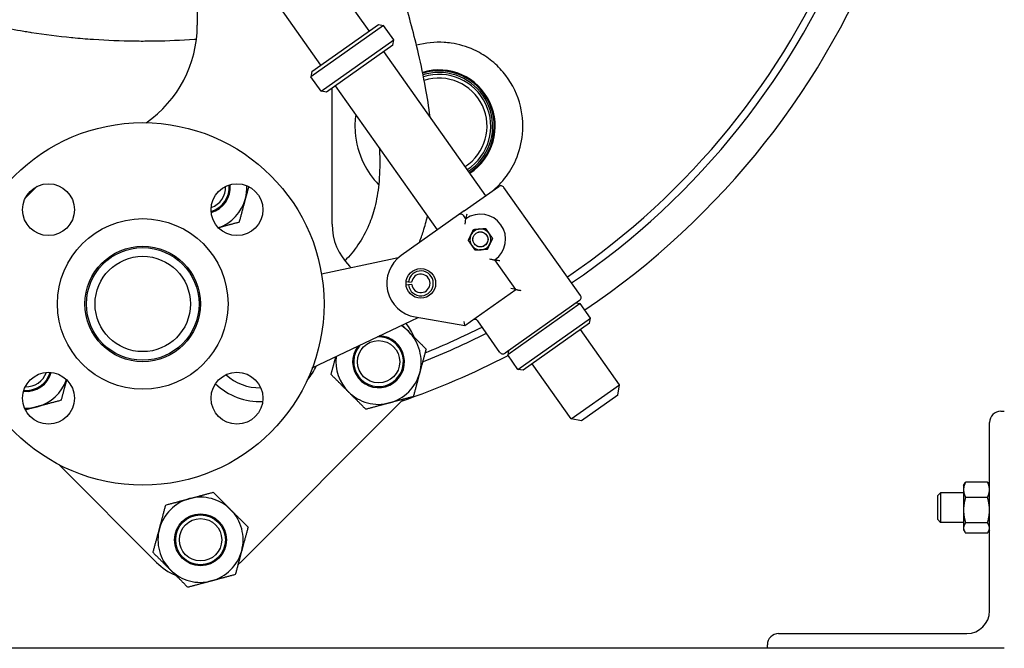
# Model space of a CAD drawing. Header units: inches. Extents: x 18 to 846, y -67 to 561.
# Tile 536 of 656: x 729 to 745, y 89 to 100. Entities that reach past the tile are written whole.
import ezdxf

# ---------------------------------------------------------------- set-up
doc = ezdxf.new("R2010")
doc.units = ezdxf.units.IN
doc.header["$LTSCALE"] = 24
doc.header["$MEASUREMENT"] = 0
doc.layers.add('Visible (ANSI)', color=7, linetype='Continuous', lineweight=30)

msp = doc.modelspace()

# ---------------------------------------------------------------- linework, layer by layer
at = {"layer": 'Visible (ANSI)'}
for p, q in [((731.50193, 100.96705), (731.50193, 99.43626)), ((734.40501, 99.33757), (733.72629, 100.29672)), ((733.58872, 98.75993), (732.91, 99.71908)), ((734.64519, 99.43096), (733.42075, 98.56451)), ((733.43566, 98.65163), (734.55807, 99.44587)), ((734.55807, 99.44587), (734.64519, 99.43096)), ((734.81848, 99.18607), (734.64519, 99.43096)), ((733.59404, 98.31962), (734.81848, 99.18607)), ((734.80356, 99.09895), (733.68116, 98.3047)), ((734.80356, 99.09895), (734.81848, 99.18607)), ((736.37193, 96.55798), (734.65051, 98.99064)), ((733.43566, 98.65163), (733.42075, 98.56451)), ((733.59404, 98.31962), (733.42075, 98.56451)), ((735.55563, 95.98034), (733.83421, 98.41301)), ((733.68116, 98.3047), (733.59404, 98.31962)), ((733.77693, 96.07796), (733.77693, 98.37247)), ((736.00767, 96.30022), (736.59171, 96.7135)), ((737.96985, 94.87417), (736.67884, 96.69859)), ((736.00767, 96.30022), (735.91276, 96.23306)), ((735.91276, 96.23306), (734.94341, 95.54712)), ((736.03598, 96.16712), (735.99988, 96.21814)), ((734.76133, 95.47945), (733.59941, 95.23201)), ((734.89367, 95.50763), (734.76133, 95.47945)), ((736.87933, 94.97533), (736.52697, 95.47327)), ((734.1017, 95.33898), (734.06982, 95.37085)), ((735.02734, 95.10759), (735.06709, 95.10281)), ((735.06709, 95.10281), (735.12066, 95.09637)), ((735.0674, 95.05019), (735.02771, 95.04493)), ((735.1209, 95.05727), (735.0674, 95.05019)), ((736.01963, 94.36698), (736.87933, 94.97533)), ((736.87933, 94.97533), (736.79221, 94.99025)), ((736.87935, 94.9753), (736.87933, 94.97533)), ((737.95493, 94.78705), (736.69906, 93.89836)), ((737.90054, 94.74856), (737.96658, 94.73725)), ((737.96658, 94.73725), (736.74214, 93.8708)), ((738.13987, 94.49236), (737.96658, 94.73725)), ((733.44366, 93.64978), (735.11244, 94.44594)), ((735.11244, 94.44594), (735.23022, 94.50213)), ((735.17851, 94.511), (736.01963, 94.36698)), ((736.01963, 94.36698), (736.00466, 94.43296)), ((736.61194, 93.91327), (736.23648, 94.44387)), ((736.91543, 93.62591), (738.13987, 94.49236)), ((738.12496, 94.40524), (738.13987, 94.49236)), ((738.12496, 94.40524), (737.00255, 93.611)), ((738.6304, 93.36636), (737.9719, 94.29694)), ((736.75344, 93.93684), (736.74214, 93.8708)), ((736.91543, 93.62591), (736.74214, 93.8708)), ((737.00255, 93.611), (736.91543, 93.62591)), ((737.81411, 92.78873), (737.1556, 93.7193)), ((737.81411, 92.78873), (738.6304, 93.36636)), ((738.60057, 93.19212), (738.6304, 93.36636)), ((738.60057, 93.19212), (737.98835, 92.75889)), ((732.22836, 90.36752), (734.94365, 93.08281)), ((737.98835, 92.75889), (737.81411, 92.78873)), ((745.0658, 92.91786), (745.1258, 92.91786)), ((744.8758, 89.54786), (744.8758, 92.72786)), ((729.16305, 92.01862), (730.81415, 90.36752)), ((744.4378, 91.66786), (744.45751, 91.702)), ((744.4378, 91.66786), (744.4378, 91.59459)), ((744.4378, 91.59459), (744.4378, 91.25088)), ((744.84231, 91.72315), (744.4713, 91.72315)), ((744.8758, 91.66786), (744.8561, 91.702)), ((744.0008, 91.49568), (744.04658, 91.54286)), ((744.0008, 91.09005), (744.0008, 91.49568)), ((744.04658, 91.54286), (744.04658, 91.04286)), ((744.4378, 91.54286), (744.04658, 91.54286)), ((744.84231, 91.46602), (744.4713, 91.46602)), ((744.4378, 91.25088), (744.4378, 90.94915)), ((744.0008, 91.09005), (744.04658, 91.04286)), ((744.4378, 91.04286), (744.04658, 91.04286)), ((744.4378, 90.94915), (744.4378, 90.91786)), ((744.84231, 91.03573), (744.4713, 91.03573)), ((744.4378, 90.91786), (744.45751, 90.88373)), ((744.84231, 90.86257), (744.4713, 90.86257)), ((744.8758, 90.91786), (744.8561, 90.88373)), ((741.3158, 89.16786), (744.4958, 89.16786)), ((741.1258, 88.91786), (741.1258, 88.97786)), ((741.1258, 88.91786), (679.0808, 88.91786)), ((745.1258, 88.91786), (741.1258, 88.91786))]:
    msp.add_line(p, q, dxfattribs=at)
for centre, radius in [((730.5808, 94.73036), 3.06), ((728.98981, 96.32135), 0.4375), ((732.17179, 96.32135), 0.4375), ((730.5808, 94.73036), 1.44), ((736.28148, 95.8202), 0.12795), ((736.28148, 95.8202), 0.12575), ((730.5808, 94.73036), 0.975), ((730.5808, 94.73036), 0.95), ((730.5808, 94.73036), 0.805), ((735.27555, 95.07775), 0.25), ((734.56182, 93.75456), 0.3575), ((728.98981, 93.13937), 0.4375), ((732.17179, 93.13937), 0.4375), ((731.55661, 90.74935), 0.43764), ((731.55661, 90.74935), 0.42), ((731.55661, 90.74935), 0.3575)]:
    msp.add_circle(centre, radius, dxfattribs=at)
for centre, radius, start, end in [((730.5808, 105.73036), 12.75, 304.209033, 76.391039), ((730.5808, 105.73036), 12.875, 304.219473, 338.694553), ((730.5808, 105.73036), 13.375, 303.909005, 339.527547), ((729.50193, 99.43626), 2, 304.592698, 0), ((735.5808, 97.73036), 0.95, 303.38893, 106.860064), ((735.5808, 97.73036), 0.93437, 303.357224, 106.948168), ((735.5808, 97.73036), 0.9075, 90, 107.109981), ((735.5808, 97.73036), 0.875, 303.226406, 107.324597), ((735.5808, 97.73036), 0.9075, 303.300133, 90), ((735.5808, 97.73036), 0.8125, 303.068033, 107.80486), ((731.62025, 96.69612), 0.43764, 285.449377, 6.159412), ((731.52394, 93.78723), 4, 132.959797, 137.040203), ((731.62025, 96.69612), 0.42, 285.893541, 5.715249), ((731.62025, 96.69612), 0.3575, 288.860153, 2.748636), ((731.62025, 96.69612), 0.719, 345, 2.365047), ((736.62782, 96.66249), 0.0625, 35.284259, 125.284259), ((731.62025, 96.69612), 0.719, 289.243742, 345), ((735.94886, 96.18204), 0.0625, 35.284259, 125.284259), ((736.28148, 95.8202), 0.425, 305.284259, 125.284259), ((734.77693, 96.07796), 1, 180, 225), ((736.28148, 95.8202), 0.17717, 94.637615, 154.637615), ((736.28148, 95.8202), 0.17717, 34.637615, 94.637615), ((736.28148, 95.8202), 0.17717, 334.637615, 34.637615), ((736.28148, 95.8202), 0.17717, 154.637615, 214.637615), ((736.28148, 95.8202), 0.17717, 214.637615, 274.637615), ((736.28148, 95.8202), 0.17717, 274.637615, 334.637615), ((735.27555, 95.07775), 0.575, 125.284259, 260.284259), ((735.27555, 95.07775), 0.20996, 187.543354, 173.143344), ((735.27555, 95.07775), 0.156, 187.543354, 173.143344), ((737.91883, 94.83806), 0.0625, 305.284259, 35.284259), ((736.18546, 94.40776), 0.0625, 35.284259, 125.284259), ((734.56182, 93.75456), 0.719, 45, 58.061235), ((734.23655, 93.78991), 1, 22.518043, 37.91739), ((734.56182, 93.75456), 0.719, 345, 45), ((730.5808, 105.73036), 12.75, 291.948178, 296.701621), ((734.56182, 93.75456), 0.43764, 143.366795, 87.643937), ((734.56182, 93.75456), 0.42, 138.401275, 92.609457), ((730.5808, 105.73036), 12.875, 291.530926, 296.785567), ((734.56182, 93.75456), 0.719, 172.949496, 225), ((730.5808, 105.73036), 13.375, 289.066187, 297.459138), ((736.66296, 93.94938), 0.0625, 215.284259, 305.284259), ((732.55335, 94.15295), 1.07, 318.934698, 333.995965), ((728.61505, 93.69092), 0.43764, 263.840588, 344.550623), ((728.61505, 93.69092), 0.42, 264.284751, 344.106459), ((728.61505, 93.69092), 0.3575, 267.251364, 341.139847), ((728.61505, 93.69092), 0.719, 285, 340.756258), ((732.55335, 94.15295), 0.8375, 227.453176, 271.290223), ((734.56182, 93.75456), 0.719, 285, 345), ((732.55335, 94.15295), 1.07, 225.933116, 272.810282), ((734.56182, 93.75456), 0.719, 225, 285), ((734.23655, 93.78991), 1, 315, 318.140082), ((728.61505, 93.69092), 0.719, 267.634953, 285), ((745.0658, 92.72786), 0.19, 90, 180), ((731.55661, 90.74935), 0.719, 105, 165), ((731.55661, 90.74935), 0.719, 45, 105), ((731.55661, 90.74935), 0.719, 345, 45), ((731.55661, 90.74935), 0.719, 165, 225), ((731.55661, 90.74935), 0.719, 285, 345), ((731.52126, 91.07462), 1, 225, 247.481957), ((731.52126, 91.07462), 1, 311.859918, 315), ((731.55661, 90.74935), 0.719, 225, 285), ((744.4958, 89.54786), 0.38, 270, 0), ((741.3158, 88.97786), 0.19, 90, 180)]:
    msp.add_arc(centre, radius, start, end, dxfattribs=at)
for points, knots in [([(731.48753, 99.19675), (731.48191, 99.19633), (731.47628, 99.19591), (731.47065, 99.1955), (731.4656, 99.19513), (731.46055, 99.19477), (731.4555, 99.1944), (731.23165, 99.17833), (731.00743, 99.16846), (730.78342, 99.16475), (730.78239, 99.16473), (730.78136, 99.16471), (730.78033, 99.16469), (730.69389, 99.16328), (730.60748, 99.16279), (730.5211, 99.16321), (730.49455, 99.16334), (730.468, 99.16356), (730.44143, 99.16386), (730.4407, 99.16387), (730.43997, 99.16388), (730.43924, 99.16389), (730.20995, 99.16654), (729.98021, 99.17565), (729.75084, 99.19127), (729.74636, 99.19158), (729.74188, 99.19189), (729.73741, 99.1922), (729.62484, 99.19999), (729.51237, 99.20935), (729.40009, 99.22027), (729.39361, 99.2209), (729.38713, 99.22153), (729.38065, 99.22217), (729.15397, 99.24459), (728.92813, 99.27339), (728.70367, 99.30853), (728.69317, 99.31017), (728.68267, 99.31183), (728.67217, 99.3135), (728.6383, 99.3189), (728.60447, 99.32444), (728.57067, 99.33012), (728.49982, 99.34203), (728.42901, 99.3546), (728.35827, 99.36782), (728.34597, 99.37012), (728.33366, 99.37244), (728.32136, 99.37478), (728.10534, 99.41587), (727.89002, 99.46308), (727.67623, 99.51642), (727.66042, 99.52037), (727.64461, 99.52435), (727.62882, 99.52836), (727.56151, 99.54545), (727.49436, 99.56316), (727.4274, 99.58147), (727.39838, 99.5894), (727.36939, 99.59745), (727.34044, 99.60561), (727.32294, 99.61055), (727.30545, 99.61552), (727.28799, 99.62054), (727.08385, 99.67915), (726.88164, 99.74342), (726.68196, 99.81326), (726.67821, 99.81457), (726.67446, 99.81589), (726.67072, 99.8172), (726.65361, 99.8232), (726.63652, 99.82925), (726.61943, 99.83534), (726.53259, 99.86631), (726.44599, 99.89842), (726.35971, 99.93169), (726.33731, 99.94032), (726.31494, 99.94903), (726.29259, 99.95782), (726.23215, 99.98158), (726.17189, 100.00591), (726.11182, 100.0308), (726.09955, 100.03589), (726.08729, 100.041), (726.07504, 100.04613), (725.94968, 100.09863), (725.82522, 100.15358), (725.70194, 100.21095), (725.67705, 100.22253), (725.65221, 100.23421), (725.62742, 100.24599), (725.5407, 100.28719), (725.45458, 100.32958), (725.36917, 100.37316), (725.34313, 100.38644), (725.31715, 100.39984), (725.29124, 100.41334), (725.21868, 100.45116), (725.14666, 100.48983), (725.07521, 100.52933), (725.02832, 100.55526), (724.98168, 100.58154), (724.93531, 100.60818), (724.86623, 100.64787), (724.79747, 100.68849), (724.72912, 100.73005), (724.70076, 100.74729), (724.67246, 100.76469), (724.64424, 100.78226), (724.56935, 100.82886), (724.49499, 100.87658), (724.42124, 100.92541), (724.39224, 100.94461), (724.36335, 100.96397), (724.33455, 100.98351), (724.25623, 101.03664), (724.17866, 101.09102), (724.10194, 101.14662), (724.01117, 101.21241), (723.92159, 101.27991), (723.83338, 101.34905), (723.80398, 101.37209), (723.77474, 101.39532), (723.74566, 101.41873), (723.68139, 101.47045), (723.6179, 101.52305), (723.5553, 101.57645), (723.52587, 101.60155), (723.49664, 101.62684), (723.46761, 101.6523), (723.45674, 101.66183), (723.4459, 101.67138), (723.43509, 101.68096), (723.43155, 101.6841), (723.42801, 101.68724), (723.42447, 101.69039), (723.38007, 101.72986), (723.33598, 101.76991), (723.29223, 101.81051), (723.20443, 101.89201), (723.11802, 101.97576), (723.03333, 102.06162), (723.00443, 102.09092), (722.97574, 102.12046), (722.94726, 102.15024), (722.89379, 102.20615), (722.84107, 102.26291), (722.78917, 102.32048), (722.77779, 102.33311), (722.76644, 102.34578), (722.75514, 102.35849), (722.73873, 102.37694), (722.7224, 102.39547), (722.70615, 102.41408), (722.61509, 102.51844), (722.52679, 102.6253), (722.44163, 102.73438), (722.41575, 102.76753), (722.39016, 102.80089), (722.36486, 102.83445), (722.35303, 102.85015), (722.34127, 102.86589), (722.32957, 102.88167), (722.30444, 102.91557), (722.27963, 102.94966), (722.25513, 102.98393), (722.23081, 103.01794), (722.20681, 103.05214), (722.18313, 103.08651), (722.16108, 103.11851), (722.13924, 103.15077), (722.11761, 103.18327), (722.09412, 103.21857), (722.0709, 103.25416), (722.04794, 103.29004), (722.03764, 103.30615), (722.02739, 103.32231), (722.0172, 103.33853), (721.99474, 103.37427), (721.97255, 103.41029), (721.95067, 103.44655), (721.93386, 103.47441), (721.91723, 103.50241), (721.90078, 103.53054), (721.87616, 103.57266), (721.85196, 103.61508), (721.8282, 103.6578), (721.80822, 103.6937), (721.78855, 103.72981), (721.76921, 103.76611), (721.75948, 103.78436), (721.74984, 103.80266), (721.74027, 103.821), (721.7216, 103.85683), (721.70323, 103.89283), (721.68519, 103.92901), (721.66469, 103.97011), (721.64462, 104.01143), (721.62497, 104.05295), (721.6092, 104.08627), (721.59371, 104.11972), (721.57849, 104.15329), (721.56235, 104.18893), (721.54652, 104.22472), (721.53101, 104.26063), (721.52214, 104.28117), (721.51338, 104.30176), (721.50472, 104.32238), (721.48983, 104.35786), (721.47526, 104.39345), (721.46101, 104.42916), (721.42974, 104.50752), (721.40003, 104.58641), (721.37192, 104.66574), (721.3595, 104.7008), (721.34739, 104.73594), (721.33559, 104.77116), (721.33371, 104.77678), (721.33184, 104.7824), (721.32997, 104.78802), (721.32429, 104.80515), (721.31867, 104.82232), (721.31312, 104.83954), (721.30191, 104.87431), (721.29097, 104.90928), (721.28031, 104.94442), (721.25531, 105.02686), (721.23184, 105.1103), (721.21001, 105.19464), (721.2068, 105.20704), (721.20363, 105.21947), (721.20049, 105.23191), (721.19521, 105.25285), (721.19003, 105.27384), (721.18495, 105.29488), (721.17846, 105.3218), (721.17214, 105.3488), (721.166, 105.37585), (721.15875, 105.40777), (721.15175, 105.43977), (721.145, 105.47184), (721.11336, 105.62212), (721.08725, 105.77393), (721.06691, 105.92655), (721.06329, 105.9537), (721.05986, 105.98087), (721.0566, 106.00806), (721.03026, 106.22827), (721.01598, 106.44987), (721.0138, 106.67057), (721.01361, 106.69051), (721.01351, 106.71044), (721.01351, 106.73036)], [0.445925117, 0.445925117, 0.445925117, 0.445925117, 0.446243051, 0.446243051, 0.446243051, 0.446528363, 0.446528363, 0.446528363, 0.459174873, 0.459174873, 0.459174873, 0.459233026, 0.459233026, 0.459233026, 0.464113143, 0.464113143, 0.464113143, 0.465613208, 0.465613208, 0.465613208, 0.465654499, 0.465654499, 0.465654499, 0.478602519, 0.478602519, 0.478602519, 0.478855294, 0.478855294, 0.478855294, 0.485209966, 0.485209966, 0.485209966, 0.485576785, 0.485576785, 0.485576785, 0.498408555, 0.498408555, 0.498408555, 0.499008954, 0.499008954, 0.499008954, 0.50094645, 0.50094645, 0.50094645, 0.505007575, 0.505007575, 0.505007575, 0.505714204, 0.505714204, 0.505714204, 0.518120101, 0.518120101, 0.518120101, 0.519037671, 0.519037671, 0.519037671, 0.522947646, 0.522947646, 0.522947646, 0.52464227, 0.52464227, 0.52464227, 0.52566643, 0.52566643, 0.52566643, 0.537633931, 0.537633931, 0.537633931, 0.537858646, 0.537858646, 0.537858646, 0.538884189, 0.538884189, 0.538884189, 0.544096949, 0.544096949, 0.544096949, 0.545450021, 0.545450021, 0.545450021, 0.549108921, 0.549108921, 0.549108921, 0.549856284, 0.549856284, 0.549856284, 0.557503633, 0.557503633, 0.557503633, 0.559047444, 0.559047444, 0.559047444, 0.564448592, 0.564448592, 0.564448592, 0.566095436, 0.566095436, 0.566095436, 0.570707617, 0.570707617, 0.570707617, 0.573735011, 0.573735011, 0.573735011, 0.578244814, 0.578244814, 0.578244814, 0.580115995, 0.580115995, 0.580115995, 0.585081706, 0.585081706, 0.585081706, 0.587033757, 0.587033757, 0.587033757, 0.59234267, 0.59234267, 0.59234267, 0.598624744, 0.598624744, 0.598624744, 0.600718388, 0.600718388, 0.600718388, 0.605344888, 0.605344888, 0.605344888, 0.607520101, 0.607520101, 0.607520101, 0.608334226, 0.608334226, 0.608334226, 0.608601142, 0.608601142, 0.608601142, 0.611951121, 0.611951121, 0.611951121, 0.618675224, 0.618675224, 0.618675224, 0.620969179, 0.620969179, 0.620969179, 0.625275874, 0.625275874, 0.625275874, 0.626220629, 0.626220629, 0.626220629, 0.627592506, 0.627592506, 0.627592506, 0.635284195, 0.635284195, 0.635284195, 0.637621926, 0.637621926, 0.637621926, 0.638715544, 0.638715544, 0.638715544, 0.641064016, 0.641064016, 0.641064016, 0.643394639, 0.643394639, 0.643394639, 0.645564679, 0.645564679, 0.645564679, 0.647920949, 0.647920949, 0.647920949, 0.648978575, 0.648978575, 0.648978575, 0.651308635, 0.651308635, 0.651308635, 0.653098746, 0.653098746, 0.653098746, 0.655778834, 0.655778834, 0.655778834, 0.658031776, 0.658031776, 0.658031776, 0.659164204, 0.659164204, 0.659164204, 0.661376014, 0.661376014, 0.661376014, 0.663888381, 0.663888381, 0.663888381, 0.665904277, 0.665904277, 0.665904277, 0.668044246, 0.668044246, 0.668044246, 0.669268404, 0.669268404, 0.669268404, 0.671373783, 0.671373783, 0.671373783, 0.675994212, 0.675994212, 0.675994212, 0.678036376, 0.678036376, 0.678036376, 0.678362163, 0.678362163, 0.678362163, 0.679354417, 0.679354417, 0.679354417, 0.681358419, 0.681358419, 0.681358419, 0.686058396, 0.686058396, 0.686058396, 0.686749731, 0.686749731, 0.686749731, 0.687912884, 0.687912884, 0.687912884, 0.689400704, 0.689400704, 0.689400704, 0.691156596, 0.691156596, 0.691156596, 0.699384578, 0.699384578, 0.699384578, 0.70084809, 0.70084809, 0.70084809, 0.712699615, 0.712699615, 0.712699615, 0.713770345, 0.713770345, 0.713770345, 0.713770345]), ([(735.43125, 97.88734), (735.41082, 98.05247), (735.38513, 98.21677), (735.35554, 98.38019), (735.3209, 98.57154), (735.28087, 98.76171), (735.16356, 99.26667), (735.07937, 99.57959), (734.84822, 100.37103), (734.6922, 100.84658), (734.35145, 101.82989), (734.16517, 102.33713), (733.73873, 103.46628), (733.49607, 104.08718), (733.22743, 104.76548), (733.2042, 104.82407), (733.18094, 104.88266)], [12.01822038, 12.01822038, 12.01822038, 12.01822038, 13.27601056, 13.27601056, 13.27601056, 14.7487208, 14.7487208, 17.20844318, 17.20844318, 21.01374034, 21.01374034, 25.12685102, 25.12685102, 30.20415586, 30.20415586, 30.68434538, 30.68434538, 30.68434538, 30.68434538]), ([(735.78592, 99.13308), (735.74726, 99.13873), (735.70812, 99.14282), (735.51374, 99.15488), (735.35604, 99.13913), (735.20228, 99.09652)], [1.09419708, 1.09419708, 1.09419708, 1.09419708, 1.40937684, 1.40937684, 2.64439541, 2.64439541, 2.64439541, 2.64439541]), ([(736.19706, 99.00704), (736.18753, 99.01164), (736.17792, 99.01615), (736.16825, 99.02055), (736.04871, 99.07498), (735.92014, 99.11346), (735.78592, 99.13308)], [24.48771332, 24.48771332, 24.48771332, 24.48771332, 24.57621302, 24.57621302, 24.57621302, 25.6704101, 25.6704101, 25.6704101, 25.6704101]), ([(736.48038, 96.63472), (736.50654, 96.6562), (736.53186, 96.67856), (736.60484, 96.74777), (736.64962, 96.79676), (736.76821, 96.94593), (736.83097, 97.05137), (736.94082, 97.30174), (736.97784, 97.44844), (737.0097, 97.77916), (736.99085, 97.96309), (736.88363, 98.32177), (736.79044, 98.49517), (736.59979, 98.72093), (736.52725, 98.79064), (736.37023, 98.91185), (736.28659, 98.96382), (736.19706, 99.00704)], [16.44440604, 16.44440604, 16.44440604, 16.44440604, 16.70487476, 16.70487476, 17.22222007, 17.22222007, 18.2055262, 18.2055262, 19.47211713, 19.47211713, 21.07467906, 21.07467906, 22.78892133, 22.78892133, 23.65688849, 23.65688849, 24.48771332, 24.48771332, 24.48771332, 24.48771332]), ([(734.17708, 97.92847), (734.16303, 97.82891), (734.15978, 97.72927), (734.17966, 97.44547), (734.22883, 97.26775), (734.37374, 96.97197), (734.4603, 96.84939), (734.56359, 96.74297)], [6.92888857, 6.92888857, 6.92888857, 6.92888857, 7.75741211, 7.75741211, 9.32854867, 9.32854867, 10.64236072, 10.64236072, 10.64236072, 10.64236072]), ([(734.57519, 97.36588), (734.57781, 97.31695), (734.57972, 97.26802), (734.58452, 97.06131), (734.58008, 96.90362), (734.55072, 96.61734), (734.52926, 96.48825), (734.47148, 96.26003), (734.43873, 96.1599), (734.34854, 95.9446), (734.28708, 95.83127), (734.1488, 95.62994), (734.07415, 95.54064), (733.99249, 95.45776)], [28.19989482, 28.19989482, 28.19989482, 28.19989482, 28.57787696, 28.57787696, 29.79697559, 29.79697559, 30.8144847, 30.8144847, 31.63890101, 31.63890101, 32.64992754, 32.64992754, 33.56228101, 33.56228101, 33.56228101, 33.56228101]), ([(736.04966, 96.24844), (736.04964, 96.24834), (736.04962, 96.24825), (736.0466, 96.23456), (736.04394, 96.22081), (736.04025, 96.1996), (736.03893, 96.19127), (736.0372, 96.17932), (736.03663, 96.17501), (736.03599, 96.16939), (736.03586, 96.16776), (736.03593, 96.16722), (736.03594, 96.16718), (736.03596, 96.16715)], [-0.290201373, -0.290201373, -0.290201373, -0.290201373, -0.289475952, -0.289475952, -0.184412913, -0.184412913, -0.110285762, -0.110285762, -0.056535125, -0.056535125, -0.01158385, -0.01158385, -0.005559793, -0.005559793, -0.005559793, -0.005559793]), ([(735.24742, 95.76227), (735.27347, 95.82765), (735.29713, 95.89395), (735.34528, 96.04539), (735.36839, 96.13091), (735.38805, 96.21714)], [6.62235745, 6.62235745, 6.62235745, 6.62235745, 7.14704919, 7.14704919, 7.80831713, 7.80831713, 7.80831713, 7.80831713]), ([(736.0242, 96.07557), (736.02421, 96.07568), (736.02422, 96.0758), (736.02508, 96.08608), (736.0261, 96.0963), (736.02828, 96.1153), (736.02943, 96.12424), (736.03167, 96.14024), (736.03277, 96.14744), (736.03441, 96.15776), (736.03501, 96.1614), (736.03579, 96.16598), (736.03598, 96.16712), (736.03598, 96.16712)], [-0.000858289, -0.000858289, -0.000858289, -0.000858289, 0, 0, 0.077760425, 0.077760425, 0.1495995, 0.1495995, 0.217375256, 0.217375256, 0.268513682, 0.268513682, 0.313545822, 0.313545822, 0.313545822, 0.313545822]), ([(736.43671, 95.49262), (736.43682, 95.49259), (736.43693, 95.49256), (736.44691, 95.48995), (736.4569, 95.48751), (736.47554, 95.48325), (736.48435, 95.48136), (736.50018, 95.47815), (736.50734, 95.47679), (736.51762, 95.4749), (736.52125, 95.47426), (736.52583, 95.47347), (736.52697, 95.47327), (736.52697, 95.47327)], [-0.627949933, -0.627949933, -0.627949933, -0.627949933, -0.627091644, -0.627091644, -0.549331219, -0.549331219, -0.477492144, -0.477492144, -0.409716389, -0.409716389, -0.358577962, -0.358577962, -0.313545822, -0.313545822, -0.313545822, -0.313545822]), ([(736.6082, 95.45912), (736.60811, 95.45913), (736.60801, 95.45914), (736.59945, 95.46019), (736.591, 95.46136), (736.57494, 95.4638), (736.56721, 95.46508), (736.55246, 95.46769), (736.54539, 95.46905), (736.53548, 95.47108), (736.53202, 95.47183), (736.52805, 95.4728), (736.5271, 95.4731), (736.52699, 95.47324)], [-0.000733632, -0.000733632, -0.000733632, -0.000733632, 0, 0, 0.06511157, 0.06511157, 0.128764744, 0.128764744, 0.196958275, 0.196958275, 0.247743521, 0.247743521, 0.286887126, 0.286887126, 0.286887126, 0.286887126]), ([(736.87935, 94.9753), (736.87947, 94.97513), (736.88072, 94.97477), (736.88554, 94.97362), (736.88934, 94.97278), (736.90009, 94.97049), (736.90765, 94.96892), (736.92277, 94.96582), (736.93031, 94.96429), (736.94602, 94.96116), (736.9543, 94.95953), (736.96268, 94.95793), (736.96278, 94.95791), (736.96288, 94.95789)], [-0.293634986, -0.293634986, -0.293634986, -0.293634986, -0.248683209, -0.248683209, -0.196637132, -0.196637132, -0.1260416, -0.1260416, -0.064320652, -0.064320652, 0, 0, 0.000780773, 0.000780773, 0.000780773, 0.000780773])]:
    msp.add_open_spline(points, degree=3, knots=knots, dxfattribs=at)
for points, weights in [([(732.36886, 96.71196), (732.34126, 96.60895), (732.31475, 96.51003)], [1.01893980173, 1.0198224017, 1]), ([(732.31475, 96.51003), (732.26489, 96.32394), (732.20731, 96.10906)], [1, 1.0379548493, 1]), ([(732.20731, 96.10906), (732.02079, 96.05908), (731.8588, 96.01568)], [1, 1.03278175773, 1.00893604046]), ([(736.12139, 95.89608), (736.14172, 95.93898), (736.1652, 95.98851)], [1, 1.0379548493, 1]), ([(736.1652, 95.98851), (736.21984, 95.99294), (736.26715, 95.99678)], [1, 1.0379548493, 1]), ([(736.26715, 95.99678), (736.31447, 96.00062), (736.3691, 96.00505)], [1, 1.0379548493, 1]), ([(736.3691, 96.00505), (736.40026, 95.95995), (736.42724, 95.9209)], [1, 1.0379548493, 1]), ([(736.42724, 95.9209), (736.45422, 95.88184), (736.48538, 95.83674)], [1, 1.0379548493, 1]), ([(736.07757, 95.80366), (736.10105, 95.85319), (736.12139, 95.89608)], [1, 1.0379548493, 1]), ([(736.13571, 95.7195), (736.10873, 95.75856), (736.07757, 95.80366)], [1, 1.0379548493, 1]), ([(736.48538, 95.83674), (736.4619, 95.78721), (736.44157, 95.74431)], [1, 1.0379548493, 1]), ([(736.19385, 95.63534), (736.16269, 95.68044), (736.13571, 95.7195)], [1, 1.0379548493, 1]), ([(736.2958, 95.64361), (736.24849, 95.63977), (736.19385, 95.63534)], [1, 1.0379548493, 1]), ([(736.39775, 95.65188), (736.34312, 95.64745), (736.2958, 95.64361)], [1, 1.0379548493, 1]), ([(736.44157, 95.74431), (736.42123, 95.70141), (736.39775, 95.65188)], [1, 1.0379548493, 1]), ([(734.95999, 94.37321), (735.01574, 94.31745), (735.07023, 94.26297)], [1.01807659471, 1.01484276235, 1]), ([(735.07023, 94.26297), (735.20645, 94.12674), (735.36376, 93.96944)], [1, 1.0379548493, 1]), ([(735.36376, 93.96944), (735.30618, 93.75456), (735.25632, 93.56847)], [1, 1.0379548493, 1]), ([(733.75988, 93.53968), (733.80263, 93.69924), (733.84005, 93.8389)], [1, 1.02791102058, 1.01477194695]), ([(729.29549, 93.45237), (729.25209, 93.29038), (729.20211, 93.10386)], [1.00893604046, 1.03278175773, 1]), ([(734.05341, 93.24615), (733.91718, 93.38238), (733.75988, 93.53968)], [1, 1.0379548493, 1]), ([(735.25632, 93.56847), (735.20645, 93.38238), (735.14888, 93.1675)], [1, 1.0379548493, 1]), ([(729.20211, 93.10386), (728.98723, 93.04628), (728.80114, 92.99642)], [1, 1.0379548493, 1]), ([(734.34694, 92.95262), (734.18963, 93.10992), (734.05341, 93.24615)], [1, 1.0379548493, 1]), ([(735.14888, 93.1675), (734.934, 93.10992), (734.74791, 93.06006)], [1, 1.0379548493, 1]), ([(728.80114, 92.99642), (728.70222, 92.96991), (728.59921, 92.94231)], [1, 1.0198224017, 1.01893980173]), ([(734.74791, 93.06006), (734.56182, 93.01019), (734.34694, 92.95262)], [1, 1.0379548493, 1]), ([(744.4713, 91.72315), (744.4378, 91.65426), (744.4378, 91.59459)], [1, 1.0379548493, 1]), ([(744.4378, 91.59459), (744.4378, 91.53492), (744.4713, 91.46602)], [1, 1.0379548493, 1]), ([(744.45751, 91.702), (744.46345, 91.71228), (744.4713, 91.72315)], [1.01335315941, 1.00864620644, 1]), ([(744.8758, 91.59459), (744.8758, 91.65426), (744.84231, 91.72315)], [1, 1.0379548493, 1]), ([(744.84231, 91.72315), (744.85016, 91.71228), (744.8561, 91.702)], [1, 1.00864620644, 1.01335315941]), ([(744.84231, 91.46602), (744.8758, 91.53492), (744.8758, 91.59459)], [1, 1.0379548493, 1]), ([(730.96955, 91.33641), (731.18443, 91.39399), (731.37052, 91.44385)], [1, 1.0379548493, 1]), ([(731.37052, 91.44385), (731.55661, 91.49372), (731.77149, 91.55129)], [1, 1.0379548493, 1]), ([(731.77149, 91.55129), (731.92879, 91.39399), (732.06502, 91.25776)], [1, 1.0379548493, 1]), ([(744.4713, 91.46602), (744.4378, 91.35073), (744.4378, 91.25088)], [1, 1.0379548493, 1]), ([(744.8758, 91.25088), (744.8758, 91.35073), (744.84231, 91.46602)], [1, 1.0379548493, 1]), ([(730.86211, 90.93544), (730.91197, 91.12154), (730.96955, 91.33641)], [1, 1.0379548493, 1]), ([(732.06502, 91.25776), (732.20125, 91.12154), (732.35855, 90.96423)], [1, 1.0379548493, 1]), ([(744.4378, 91.25088), (744.4378, 91.15103), (744.4713, 91.03573)], [1, 1.0379548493, 1]), ([(744.84231, 91.03573), (744.8758, 91.15103), (744.8758, 91.25088)], [1, 1.0379548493, 1]), ([(730.75467, 90.53447), (730.81225, 90.74935), (730.86211, 90.93544)], [1, 1.0379548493, 1]), ([(732.35855, 90.96423), (732.30098, 90.74935), (732.25111, 90.56326)], [1, 1.0379548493, 1]), ([(744.4713, 91.03573), (744.4378, 90.98933), (744.4378, 90.94915)], [1, 1.0379548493, 1]), ([(744.4378, 90.94915), (744.4378, 90.90897), (744.4713, 90.86257)], [1, 1.0379548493, 1]), ([(744.8758, 90.94915), (744.8758, 90.98933), (744.84231, 91.03573)], [1, 1.0379548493, 1]), ([(744.84231, 90.86257), (744.8758, 90.90897), (744.8758, 90.94915)], [1, 1.0379548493, 1]), ([(731.0482, 90.24094), (730.91197, 90.37717), (730.75467, 90.53447)], [1, 1.0379548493, 1]), ([(732.25111, 90.56326), (732.20125, 90.37717), (732.14367, 90.16229)], [1, 1.0379548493, 1]), ([(731.34173, 89.94741), (731.18443, 90.10472), (731.0482, 90.24094)], [1, 1.0379548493, 1]), ([(732.14367, 90.16229), (731.92879, 90.10472), (731.7427, 90.05485)], [1, 1.0379548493, 1]), ([(731.7427, 90.05485), (731.55661, 90.00499), (731.34173, 89.94741)], [1, 1.0379548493, 1])]:
    msp.add_rational_spline(points, weights, degree=2, dxfattribs=at)

doc.saveas('drawing.dxf')
